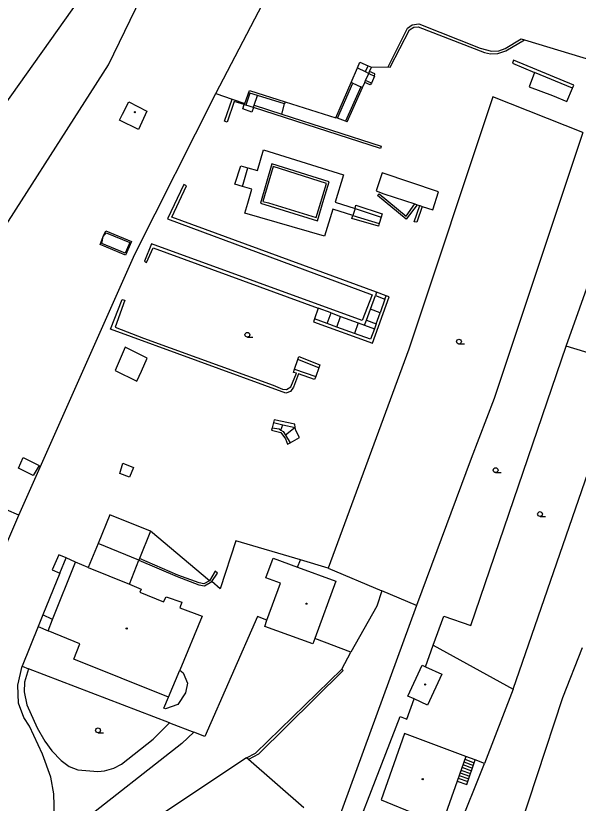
# Model space of a CAD drawing. Extents: x -595546 to -593986, y -1160845 to -1159202.
# Drawn here: x -594907.2 to -594818.9, y -1160703.2 to -1160579.5 of the extents above; entities that cross this region are included whole.
import ezdxf

# ---------------------------------------------------------------- set-up
doc = ezdxf.new("R2010")
doc.units = 0
for name, color, linetype in [('DOP - budovy nerozlisene - VP', 7, 'Continuous'), ('DOP - kresba z DSPS bez souradnic', 7, 'Continuous'), ('DOP - rozhrani ploch obecne', 7, 'Continuous'), ('Level 36', 7, 'Continuous'), ('Level 39', 7, 'Continuous'), ('TM - budovy zdene_ betonove - VP', 7, 'Continuous'), ('TM - letecke snimky - pomocna linie', 7, 'Continuous'), ('TM - plot drateny_ kovovy - VP', 7, 'Continuous'), ('TM - rozhrani ploch obecne - VP', 7, 'Continuous'), ('TM - schody - VP', 7, 'Continuous')]:
    doc.layers.add(name, color=color, linetype=linetype)

msp = doc.modelspace()

# ---------------------------------------------------------------- linework, layer by layer
at = {"layer": 'DOP - budovy nerozlisene - VP'}
for points in [[(-594890.45, -1160594.97), (-594889.45, -1160593.01)], [(-594889.45, -1160593.01), (-594886.63, -1160594.46)], [(-594886.63, -1160594.46), (-594887.94, -1160597.39)], [(-594890.92, -1160595.88), (-594890.45, -1160594.97)], [(-594887.94, -1160597.39), (-594890.92, -1160595.88)]]:
    msp.add_lwpolyline(points, dxfattribs=at)
at = {"layer": 'DOP - kresba z DSPS bez souradnic'}
for points in [[(-594848.42, -1160587.57), (-594845.4, -1160581.71)], [(-594845.4, -1160581.71), (-594844.71, -1160581.28)], [(-594844.71, -1160581.28), (-594844.02, -1160581.23)], [(-594844.02, -1160581.23), (-594833.62, -1160585.28)], [(-594830.23, -1160585.01), (-594827.29, -1160583.29)], [(-594833.62, -1160585.28), (-594832.63, -1160585.48)], [(-594832.63, -1160585.48), (-594831.51, -1160585.43)], [(-594831.51, -1160585.43), (-594830.23, -1160585.01)], [(-594829.04, -1160586.49), (-594829.21, -1160586.96)], [(-594829.21, -1160586.96), (-594825.76, -1160588.43)], [(-594819.56, -1160590.38), (-594829.04, -1160586.49)], [(-594853.57, -1160587.66), (-594852.34, -1160588.26)], [(-594851.89, -1160587.35), (-594852.34, -1160588.26)], [(-594852.34, -1160588.26), (-594851.78, -1160588.56)], [(-594851.78, -1160588.56), (-594851.64, -1160588.24)], [(-594851.64, -1160588.24), (-594851.35, -1160587.59)], [(-594850.8, -1160588.61), (-594851.64, -1160588.24)], [(-594848.72, -1160587.54), (-594848.42, -1160587.57)], [(-594852.29, -1160589.69), (-594851.78, -1160588.56)], [(-594851.78, -1160588.56), (-594850.86, -1160588.97)], [(-594850.86, -1160588.97), (-594851.37, -1160590.1)], [(-594850.86, -1160588.97), (-594850.8, -1160588.61)], [(-594825.76, -1160588.43), (-594826.59, -1160590.67)], [(-594819.76, -1160590.85), (-594825.76, -1160588.43)], [(-594856.68, -1160595.61), (-594854.26, -1160590.1)], [(-594853.05, -1160590.66), (-594855.45, -1160596.06)], [(-594855.17, -1160596.16), (-594852.76, -1160590.76)], [(-594854.26, -1160590.1), (-594854.56, -1160589.96)], [(-594854.26, -1160590.1), (-594853.05, -1160590.66)], [(-594852.76, -1160590.76), (-594853.05, -1160590.66)], [(-594852.76, -1160590.76), (-594852.41, -1160589.97)], [(-594852.41, -1160589.97), (-594852.29, -1160589.69)], [(-594851.54, -1160590.36), (-594852.41, -1160589.97)], [(-594851.37, -1160590.1), (-594852.29, -1160589.69)], [(-594851.37, -1160590.1), (-594851.54, -1160590.36)], [(-594826.59, -1160590.67), (-594822.89, -1160592.03)], [(-594820.64, -1160592.96), (-594819.76, -1160590.85)], [(-594819.76, -1160590.85), (-594819.56, -1160590.38)], [(-594870.45, -1160591.68), (-594871.08, -1160593.53)], [(-594869.27, -1160592.04), (-594870.45, -1160591.68)], [(-594869.78, -1160593.53), (-594869.27, -1160592.04)], [(-594865.01, -1160593.32), (-594869.27, -1160592.04)], [(-594822.89, -1160592.03), (-594820.64, -1160592.96)], [(-594874.43, -1160596.04), (-594873.24, -1160592.58)], [(-594872.94, -1160592.94), (-594874.04, -1160596.21)], [(-594871.36, -1160593.44), (-594872.94, -1160592.94)], [(-594865.43, -1160594.94), (-594865.01, -1160593.32)], [(-594864.93, -1160593), (-594865.01, -1160593.32)], [(-594871.56, -1160594.14), (-594871.36, -1160593.44)], [(-594870.16, -1160594.64), (-594871.56, -1160594.14)], [(-594871.08, -1160593.53), (-594871.36, -1160593.44)], [(-594869.91, -1160593.91), (-594871.08, -1160593.53)], [(-594869.91, -1160593.91), (-594870.16, -1160594.64)], [(-594869.91, -1160593.91), (-594869.78, -1160593.53)], [(-594849.91, -1160600.36), (-594869.91, -1160593.91)], [(-594869.78, -1160593.53), (-594865.43, -1160594.94)], [(-594865.43, -1160594.94), (-594849.84, -1160599.98)], [(-594856.68, -1160595.61), (-594856.94, -1160595.51)], [(-594855.45, -1160596.06), (-594856.68, -1160595.61)], [(-594874.04, -1160596.21), (-594874.43, -1160596.04)], [(-594855.17, -1160596.16), (-594855.45, -1160596.06)], [(-594869.28, -1160603.8), (-594868.34, -1160600.56)], [(-594868.34, -1160600.56), (-594855.77, -1160604.48)], [(-594849.84, -1160599.98), (-594849.91, -1160600.36)], [(-594872.81, -1160605.97), (-594871.9, -1160603.05)], [(-594871.9, -1160603.05), (-594870.79, -1160603.38)], [(-594866.98, -1160602.77), (-594868.8, -1160608.94)], [(-594866.78, -1160603.2), (-594868.4, -1160608.66)], [(-594858.02, -1160605.57), (-594866.98, -1160602.77)], [(-594858.42, -1160605.85), (-594866.78, -1160603.2)], [(-594871.64, -1160606.31), (-594870.79, -1160603.38)], [(-594870.79, -1160603.38), (-594869.28, -1160603.8)], [(-594855.77, -1160604.48), (-594857.08, -1160608.76)], [(-594849.65, -1160604.17), (-594850.6, -1160607.01)], [(-594840.8, -1160607.17), (-594849.65, -1160604.17)], [(-594858.84, -1160608.3), (-594858.02, -1160605.57)], [(-594880.85, -1160606), (-594883.4, -1160611.4)], [(-594882.72, -1160611.15), (-594880.43, -1160606.22)], [(-594880.43, -1160606.22), (-594880.85, -1160606)], [(-594871.64, -1160606.31), (-594872.81, -1160605.97)], [(-594870.13, -1160606.75), (-594871.64, -1160606.31)], [(-594870.77, -1160608.96), (-594870.13, -1160606.75)], [(-594860.03, -1160611.19), (-594858.42, -1160605.85)], [(-594850.6, -1160607.01), (-594849.41, -1160607.47)], [(-594850.39, -1160607.76), (-594850.14, -1160607.47)], [(-594845.89, -1160611.48), (-594850.39, -1160607.76)], [(-594850.14, -1160607.47), (-594845.91, -1160610.98)], [(-594849.41, -1160607.47), (-594844.56, -1160609.06)], [(-594841.69, -1160610), (-594840.8, -1160607.17)], [(-594871.23, -1160610.53), (-594870.77, -1160608.96)], [(-594868.8, -1160608.94), (-594859.82, -1160611.7)], [(-594868.4, -1160608.66), (-594867.53, -1160608.88)], [(-594867.53, -1160608.88), (-594860.03, -1160611.19)], [(-594859.82, -1160611.7), (-594858.84, -1160608.3)], [(-594857.08, -1160608.76), (-594853.94, -1160609.8)], [(-594853.94, -1160609.8), (-594853.79, -1160609.25)], [(-594853.79, -1160609.25), (-594849.68, -1160610.6)], [(-594845.91, -1160610.98), (-594844.56, -1160609.06)], [(-594844.18, -1160609.19), (-594845.89, -1160611.48)], [(-594844.64, -1160611.87), (-594843.77, -1160609.32)], [(-594844.56, -1160609.06), (-594844.18, -1160609.19)], [(-594844.18, -1160609.19), (-594843.77, -1160609.32)], [(-594843.77, -1160609.32), (-594843.39, -1160609.45)], [(-594858.73, -1160614.12), (-594871.23, -1160610.53)], [(-594857.44, -1160609.91), (-594858.73, -1160614.12)], [(-594854.27, -1160610.87), (-594857.44, -1160609.91)], [(-594853.94, -1160609.8), (-594854.27, -1160610.87)], [(-594853.94, -1160609.8), (-594849.85, -1160611.16)], [(-594849.68, -1160610.6), (-594849.85, -1160611.16)], [(-594843.39, -1160609.45), (-594844.24, -1160611.92)], [(-594843.39, -1160609.45), (-594841.69, -1160610)], [(-594883.4, -1160611.4), (-594851.25, -1160623.35)], [(-594850.56, -1160622.93), (-594882.72, -1160611.15)], [(-594854.42, -1160611.35), (-594854.27, -1160610.87)], [(-594850.27, -1160612.57), (-594854.42, -1160611.35)], [(-594854.27, -1160610.87), (-594850.14, -1160612.12)], [(-594849.85, -1160611.16), (-594850.14, -1160612.12)], [(-594844.24, -1160611.92), (-594844.64, -1160611.87)], [(-594850.14, -1160612.12), (-594850.27, -1160612.57)], [(-594893.95, -1160615.42), (-594893.5, -1160614.2)], [(-594893.72, -1160615.29), (-594893.5, -1160614.2)], [(-594893.5, -1160614.2), (-594893.07, -1160613.3)], [(-594893.5, -1160614.2), (-594893.01, -1160613.61)], [(-594893.07, -1160613.3), (-594889.07, -1160614.97)], [(-594893.01, -1160613.61), (-594889.32, -1160615.12)], [(-594889.99, -1160617.09), (-594893.95, -1160615.42)], [(-594890.03, -1160616.81), (-594893.72, -1160615.29)], [(-594889.32, -1160615.12), (-594890.03, -1160616.81)], [(-594889.07, -1160614.97), (-594889.99, -1160617.09)], [(-594885.93, -1160615.34), (-594887.03, -1160618.08)], [(-594852.79, -1160627.39), (-594885.93, -1160615.34)], [(-594886.69, -1160618.27), (-594885.64, -1160615.95)], [(-594885.64, -1160615.95), (-594859.73, -1160625.44)], [(-594887.03, -1160618.08), (-594886.69, -1160618.27)], [(-594850.56, -1160622.93), (-594850.73, -1160623.44)], [(-594849.05, -1160623.49), (-594850.56, -1160622.93)], [(-594892.33, -1160628.72), (-594890.51, -1160624.07)], [(-594890.08, -1160624.16), (-594891.64, -1160628.43)], [(-594890.51, -1160624.07), (-594890.08, -1160624.16)], [(-594851.25, -1160623.35), (-594852.79, -1160627.39)], [(-594851.52, -1160625.58), (-594850.73, -1160623.44)], [(-594851.19, -1160630.96), (-594848.58, -1160623.66)], [(-594850.73, -1160623.44), (-594849.24, -1160624.04)], [(-594849.24, -1160624.04), (-594850, -1160626.16)], [(-594849.24, -1160624.04), (-594849.05, -1160623.49)], [(-594848.58, -1160623.66), (-594849.05, -1160623.49)], [(-594859.73, -1160625.44), (-594860.32, -1160627.13)], [(-594857.7, -1160626.18), (-594859.73, -1160625.44)], [(-594858.31, -1160627.86), (-594857.7, -1160626.18)], [(-594857.7, -1160626.18), (-594856.21, -1160626.73)], [(-594856.81, -1160628.4), (-594856.21, -1160626.73)], [(-594856.21, -1160626.73), (-594853.44, -1160627.74)], [(-594852.16, -1160627.32), (-594851.52, -1160625.58)], [(-594850, -1160626.16), (-594851.52, -1160625.58)], [(-594850.61, -1160627.88), (-594850, -1160626.16)], [(-594860.32, -1160627.13), (-594860.48, -1160627.6)], [(-594860.48, -1160627.6), (-594851.19, -1160630.96)], [(-594858.31, -1160627.86), (-594860.32, -1160627.13)], [(-594856.81, -1160628.4), (-594858.31, -1160627.86)], [(-594853.44, -1160627.74), (-594854.04, -1160629.4)], [(-594853.44, -1160627.74), (-594852.46, -1160628.1)], [(-594852.46, -1160628.1), (-594852.16, -1160627.32)], [(-594852.16, -1160627.32), (-594850.61, -1160627.88)], [(-594850.61, -1160627.88), (-594850.9, -1160628.68)], [(-594864.83, -1160638.79), (-594892.33, -1160628.72)], [(-594891.64, -1160628.43), (-594887.18, -1160630.18)], [(-594854.04, -1160629.4), (-594856.81, -1160628.4)], [(-594852.46, -1160628.1), (-594850.9, -1160628.68)], [(-594850.9, -1160628.68), (-594851.49, -1160630.32)], [(-594887.18, -1160630.18), (-594866.82, -1160637.52)], [(-594851.49, -1160630.32), (-594854.04, -1160629.4)], [(-594890.07, -1160631.58), (-594891.63, -1160635.21)], [(-594886.61, -1160633.29), (-594890.07, -1160631.58)], [(-594887.5, -1160635.32), (-594886.61, -1160633.29)], [(-594863.43, -1160635.01), (-594862.91, -1160633.49)], [(-594862.91, -1160633.49), (-594862.75, -1160633.01)], [(-594859.64, -1160634.83), (-594862.91, -1160633.49)], [(-594862.75, -1160633.01), (-594859.46, -1160634.36)], [(-594891.63, -1160635.21), (-594888.21, -1160636.92)], [(-594888.21, -1160636.92), (-594887.5, -1160635.32)], [(-594863.61, -1160635.53), (-594863.43, -1160635.01)], [(-594863.43, -1160635.01), (-594860.12, -1160636.16)], [(-594859.64, -1160634.83), (-594860.12, -1160636.16)], [(-594859.46, -1160634.36), (-594859.64, -1160634.83)], [(-594864.01, -1160637.78), (-594863.14, -1160635.67)], [(-594863.14, -1160635.67), (-594863.61, -1160635.53)], [(-594862.81, -1160635.76), (-594863.58, -1160637.88)], [(-594860.31, -1160636.67), (-594862.81, -1160635.76)], [(-594860.12, -1160636.16), (-594860.31, -1160636.67)], [(-594866.82, -1160637.52), (-594865.31, -1160638.16)], [(-594864.71, -1160638.22), (-594864.01, -1160637.78)], [(-594863.58, -1160637.88), (-594864.07, -1160638.52)], [(-594865.31, -1160638.16), (-594864.71, -1160638.22)], [(-594864.07, -1160638.52), (-594864.83, -1160638.79)], [(-594866.76, -1160643.42), (-594866.95, -1160644.22)], [(-594866.65, -1160642.99), (-594866.76, -1160643.42)], [(-594866.76, -1160643.42), (-594865.28, -1160643.75)], [(-594863.4, -1160643.69), (-594866.65, -1160642.99)], [(-594865.57, -1160644.61), (-594865.28, -1160643.75)], [(-594865.28, -1160643.75), (-594863.32, -1160644.19)], [(-594863.32, -1160644.19), (-594863.4, -1160643.69)], [(-594866.95, -1160644.22), (-594867.05, -1160644.61)], [(-594867.05, -1160644.61), (-594865.58, -1160644.99)], [(-594866.95, -1160644.22), (-594865.88, -1160644.42)], [(-594865.88, -1160644.42), (-594865.57, -1160644.61)], [(-594865.58, -1160644.99), (-594864.85, -1160645.98)], [(-594865.57, -1160644.61), (-594865.2, -1160644.83)], [(-594865.2, -1160644.83), (-594864.85, -1160645.41)], [(-594863.32, -1160644.19), (-594864.85, -1160645.41)], [(-594863.26, -1160644.65), (-594863.32, -1160644.19)], [(-594862.68, -1160645.76), (-594863.26, -1160644.65)], [(-594864.85, -1160645.41), (-594864.14, -1160646.58)], [(-594864.85, -1160645.98), (-594864.53, -1160646.8)], [(-594864.14, -1160646.58), (-594862.68, -1160645.76)], [(-594864.53, -1160646.8), (-594864.14, -1160646.58)], [(-594906.8, -1160650.58), (-594906.06, -1160648.92)], [(-594906.06, -1160648.92), (-594903.56, -1160650.14)], [(-594903.56, -1160650.14), (-594904.5, -1160651.76)], [(-594890.9, -1160651.41), (-594890.42, -1160649.79)], [(-594890.42, -1160649.79), (-594888.75, -1160650.47)], [(-594904.5, -1160651.76), (-594906.8, -1160650.58)], [(-594889.34, -1160652), (-594890.9, -1160651.41)], [(-594888.75, -1160650.47), (-594889.34, -1160652)]]:
    msp.add_lwpolyline(points, dxfattribs=at)
at = {"layer": 'DOP - rozhrani ploch obecne'}
for points in [[(-594912.75, -1160598.76), (-594880.33, -1160553.04)], [(-594875.79, -1160591.7), (-594860.53, -1160562.36)], [(-594892.64, -1160587.21), (-594883.26, -1160567.72)], [(-594845.67, -1160581.44), (-594844.96, -1160580.92)], [(-594844.96, -1160580.92), (-594843.93, -1160580.78)], [(-594843.93, -1160580.78), (-594834.27, -1160584.56)], [(-594848.72, -1160587.54), (-594845.67, -1160581.44)], [(-594830.33, -1160584.62), (-594827.86, -1160583.12)], [(-594827.86, -1160583.12), (-594827.29, -1160583.29)], [(-594827.29, -1160583.29), (-594814.71, -1160587.12)], [(-594834.27, -1160584.56), (-594832.5, -1160585.07)], [(-594831.34, -1160585.01), (-594830.33, -1160584.62)], [(-594832.5, -1160585.07), (-594831.34, -1160585.01)], [(-594853.57, -1160587.66), (-594853.18, -1160586.76)], [(-594853.18, -1160586.76), (-594851.89, -1160587.35)], [(-594913.83, -1160620.21), (-594892.64, -1160587.21)], [(-594854.56, -1160589.96), (-594853.57, -1160587.66)], [(-594851.89, -1160587.35), (-594851.35, -1160587.59)], [(-594851.35, -1160587.59), (-594848.72, -1160587.54)], [(-594856.94, -1160595.51), (-594854.56, -1160589.96)], [(-594888.53, -1160616.98), (-594875.79, -1160591.7)], [(-594875.79, -1160591.7), (-594873.24, -1160592.58)], [(-594871.23, -1160593.26), (-594870.54, -1160591.22)], [(-594870.54, -1160591.22), (-594864.93, -1160593)], [(-594873.24, -1160592.58), (-594871.23, -1160593.26)], [(-594864.93, -1160593), (-594856.94, -1160595.51)], [(-594832.31, -1160592.25), (-594845.49, -1160631.87)], [(-594818.13, -1160597.83), (-594832.31, -1160592.25)], [(-594818.13, -1160597.83), (-594832.08, -1160639.65)], [(-594820.75, -1160631.43), (-594814.59, -1160614.08)], [(-594906.77, -1160657.98), (-594888.53, -1160616.98)], [(-594835.77, -1160675.32), (-594820.75, -1160631.43)], [(-594811.44, -1160634.26), (-594820.75, -1160631.43)], [(-594845.49, -1160631.87), (-594858.17, -1160666.28)], [(-594829.09, -1160685.31), (-594811.44, -1160634.26)], [(-594832.08, -1160639.65), (-594835.69, -1160649.08)], [(-594835.69, -1160649.08), (-594844.29, -1160672.18)], [(-594906.77, -1160657.98), (-594908.69, -1160657.12)], [(-594910.25, -1160666.02), (-594906.77, -1160657.98)]]:
    msp.add_lwpolyline(points, dxfattribs=at)
at = {"layer": 'Level 36'}
for p, q in [((-594870.85, -1160630), (-594869.98, -1160630)), ((-594837.61, -1160631.07), (-594836.73, -1160631.07)), ((-594831.85, -1160651.27), (-594830.98, -1160651.27)), ((-594824.87, -1160658.16), (-594824, -1160658.16)), ((-594894.31, -1160692.16), (-594893.43, -1160692.16))]:
    msp.add_line(p, q, dxfattribs=at)
for centre in [(-594870.85, -1160629.62), (-594837.61, -1160630.7), (-594831.85, -1160650.9), (-594824.87, -1160657.79), (-594894.31, -1160691.78)]:
    msp.add_circle(centre, 0.375, dxfattribs=at)
at = {"layer": 'Level 39'}
for centre, radius in [((-594888.53, -1160594.65), 0.09), ((-594888.53, -1160594.65), 0.0398), ((-594861.56, -1160671.88), 0.09), ((-594861.56, -1160671.88), 0.0398), ((-594889.8, -1160675.78), 0.09), ((-594889.8, -1160675.78), 0.0398), ((-594842.92, -1160684.57), 0.09), ((-594842.92, -1160684.57), 0.0398), ((-594843.31, -1160699.44), 0.09), ((-594843.31, -1160699.44), 0.0398)]:
    msp.add_circle(centre, radius, dxfattribs=at)
at = {"layer": 'TM - budovy zdene_ betonove - VP'}
for points in [[(-594901.44, -1160674.34), (-594897.83, -1160665.33)], [(-594895.84, -1160666.2), (-594897.83, -1160665.33)], [(-594895.84, -1160666.2), (-594889.34, -1160668.83)], [(-594889.34, -1160668.83), (-594887.52, -1160669.57)], [(-594887.52, -1160669.57), (-594887.75, -1160670.08)], [(-594887.75, -1160670.08), (-594884.05, -1160671.57)], [(-594884.05, -1160671.57), (-594883.63, -1160670.79)], [(-594883.63, -1160670.79), (-594881.17, -1160671.66)], [(-594881.17, -1160671.66), (-594881.44, -1160672.52)], [(-594881.44, -1160672.52), (-594877.96, -1160673.82)], [(-594902.15, -1160676.12), (-594901.44, -1160674.34)], [(-594877.96, -1160673.82), (-594881.46, -1160682.32)], [(-594897.16, -1160678.21), (-594902.15, -1160676.12)], [(-594898.1, -1160680.59), (-594897.16, -1160678.21)], [(-594883.22, -1160686.56), (-594898.1, -1160680.59)], [(-594881.46, -1160682.32), (-594880.92, -1160682.76)], [(-594880.92, -1160682.76), (-594880.25, -1160684.34)], [(-594880.25, -1160684.34), (-594880.56, -1160685.87)], [(-594880.56, -1160685.87), (-594881.76, -1160687.7)], [(-594883.95, -1160688.32), (-594883.22, -1160686.56)], [(-594883.71, -1160688.38), (-594883.95, -1160688.32)], [(-594881.76, -1160687.7), (-594883.71, -1160688.38)], [(-594846.15, -1160692.25), (-594849.83, -1160702.7)], [(-594836.55, -1160695.87), (-594846.15, -1160692.25)], [(-594836.55, -1160695.87), (-594837.89, -1160699.74)], [(-594837.89, -1160699.74), (-594840.29, -1160706.58)], [(-594849.83, -1160702.7), (-594844.23, -1160704.98)]]:
    msp.add_lwpolyline(points, dxfattribs=at)
at = {"layer": 'TM - letecke snimky - pomocna linie'}
for points in [[(-594887.88, -1160665.04), (-594894.28, -1160662.42)], [(-594867.77, -1160674.48), (-594865.64, -1160668.66), (-594867.93, -1160667.83), (-594866.81, -1160664.75), (-594862.97, -1160666.15)], [(-594862.97, -1160666.15), (-594862.5, -1160665)], [(-594862.97, -1160666.15), (-594856.97, -1160668.35)], [(-594856.97, -1160668.35), (-594860.25, -1160677.34)], [(-594860.25, -1160677.34), (-594860.57, -1160678.21), (-594868.12, -1160675.45), (-594867.77, -1160674.48)], [(-594844.66, -1160686.83), (-594845.63, -1160686.39), (-594843.38, -1160681.54), (-594842.86, -1160681.78)], [(-594842.86, -1160681.78), (-594840.31, -1160682.96)], [(-594840.31, -1160682.96), (-594842.55, -1160687.81), (-594844.66, -1160686.83)]]:
    msp.add_lwpolyline(points, dxfattribs=at)
at = {"layer": 'TM - plot drateny_ kovovy - VP'}
for points in [[(-594821.29, -1160686.64), (-594818.22, -1160678.76)], [(-594829.36, -1160711.13), (-594821.29, -1160686.64)]]:
    msp.add_lwpolyline(points, dxfattribs=at)
at = {"layer": 'TM - rozhrani ploch obecne - VP'}
for points in [[(-594892.44, -1160657.94), (-594894.28, -1160662.42)], [(-594886.09, -1160660.46), (-594892.44, -1160657.94)], [(-594886.09, -1160660.46), (-594887.77, -1160664.77)], [(-594876.82, -1160668.29), (-594886.09, -1160660.46)], [(-594894.28, -1160662.42), (-594895.84, -1160666.2)], [(-594872.65, -1160662.01), (-594875.1, -1160669.56)], [(-594862.5, -1160665), (-594872.65, -1160662.01)], [(-594900.48, -1160664.18), (-594901.52, -1160666.55)], [(-594899.34, -1160664.68), (-594900.48, -1160664.18)], [(-594900.31, -1160667.1), (-594899.34, -1160664.68)], [(-594897.83, -1160665.33), (-594899.34, -1160664.68)], [(-594889.34, -1160668.83), (-594887.88, -1160665.04)], [(-594887.77, -1160664.77), (-594887.88, -1160665.04)], [(-594887.88, -1160665.04), (-594881.89, -1160667.63), (-594878.5, -1160668.91), (-594877.6, -1160669.08), (-594876.43, -1160668.38)], [(-594876.82, -1160668.29), (-594877.7, -1160668.78), (-594878.44, -1160668.61), (-594881.75, -1160667.4), (-594887.77, -1160664.77)], [(-594858.17, -1160666.28), (-594862.5, -1160665)], [(-594858.17, -1160666.28), (-594849.74, -1160669.86)], [(-594900.31, -1160667.1), (-594902.96, -1160673.65)], [(-594901.52, -1160666.55), (-594900.31, -1160667.1)], [(-594875.9, -1160666.76), (-594876.82, -1160668.29)], [(-594876.43, -1160668.38), (-594875.53, -1160667.07)], [(-594875.53, -1160667.07), (-594875.9, -1160666.76)], [(-594875.1, -1160669.56), (-594876.43, -1160668.38)], [(-594849.74, -1160669.86), (-594850.49, -1160672.29)], [(-594844.29, -1160672.18), (-594849.74, -1160669.86)], [(-594844.29, -1160672.18), (-594866.22, -1160732.25)], [(-594850.49, -1160672.29), (-594854.58, -1160679.5)], [(-594902.96, -1160673.65), (-594903.7, -1160675.47)], [(-594901.44, -1160674.34), (-594902.96, -1160673.65)], [(-594869.27, -1160673.91), (-594877.52, -1160692.76)], [(-594867.77, -1160674.48), (-594869.27, -1160673.91)], [(-594841.64, -1160678.38), (-594840.01, -1160673.83)], [(-594840.01, -1160673.83), (-594835.77, -1160675.32)], [(-594903.7, -1160675.47), (-594906.23, -1160681.72)], [(-594903.7, -1160675.47), (-594902.15, -1160676.12)], [(-594854.58, -1160679.5), (-594860.25, -1160677.34)], [(-594842.86, -1160681.78), (-594841.64, -1160678.38)], [(-594841.64, -1160678.38), (-594829.09, -1160685.31)], [(-594856.02, -1160682.14), (-594854.58, -1160679.5)], [(-594906.91, -1160684.69), (-594906.23, -1160681.72)], [(-594906.23, -1160681.72), (-594905.25, -1160682.1)], [(-594905.25, -1160682.1), (-594905.85, -1160684.22)], [(-594883.07, -1160690.62), (-594905.25, -1160682.1)], [(-594883.22, -1160686.56), (-594881.46, -1160682.32)], [(-594856.02, -1160682.14), (-594855.8, -1160682.39), (-594869.08, -1160695.51), (-594870.68, -1160696.37)], [(-594869.56, -1160695.34), (-594856.02, -1160682.14)], [(-594906.79, -1160687.5), (-594906.91, -1160684.69)], [(-594905.85, -1160684.22), (-594905.91, -1160685.73)], [(-594905.91, -1160685.73), (-594905.5, -1160687.75)], [(-594829.09, -1160685.31), (-594833.62, -1160696.97)], [(-594845.8, -1160690.01), (-594844.66, -1160686.83)], [(-594905.96, -1160689.76), (-594906.79, -1160687.5)], [(-594905.5, -1160687.75), (-594903.85, -1160691.41)], [(-594905.1, -1160691.14), (-594905.96, -1160689.76)], [(-594857.48, -1160717.05), (-594846.87, -1160689.6)], [(-594846.87, -1160689.6), (-594845.8, -1160690.01)], [(-594885.65, -1160693.14), (-594883.07, -1160690.62)], [(-594883.07, -1160690.62), (-594879.27, -1160692.09)], [(-594903.03, -1160695.54), (-594905.1, -1160691.14)], [(-594903.85, -1160691.41), (-594902.68, -1160693.47)], [(-594879.27, -1160692.09), (-594881.13, -1160693.84)], [(-594877.52, -1160692.76), (-594879.27, -1160692.09)], [(-594902.68, -1160693.47), (-594901.56, -1160695.01)], [(-594890.61, -1160697.1), (-594885.65, -1160693.14)], [(-594881.13, -1160693.84), (-594897.45, -1160706.61)], [(-594901.74, -1160699.15), (-594903.03, -1160695.54)], [(-594901.56, -1160695.01), (-594900.09, -1160696.51)], [(-594871, -1160696.09), (-594869.56, -1160695.34)], [(-594835.05, -1160696.43), (-594836.55, -1160695.87)], [(-594900.09, -1160696.51), (-594898.85, -1160697.44)], [(-594891.81, -1160697.73), (-594890.61, -1160697.1)], [(-594871, -1160696.09), (-594884.89, -1160705.35)], [(-594870.68, -1160696.37), (-594871, -1160696.09)], [(-594862, -1160703.97), (-594870.68, -1160696.37)], [(-594837.89, -1160699.74), (-594836.38, -1160700.27), (-594835.05, -1160696.43)], [(-594837.85, -1160707.58), (-594833.62, -1160696.97)], [(-594833.62, -1160696.97), (-594835.05, -1160696.43)], [(-594898.85, -1160697.44), (-594897.49, -1160698.01)], [(-594897.49, -1160698.01), (-594894.35, -1160698.26)], [(-594894.35, -1160698.26), (-594893.28, -1160698.15)], [(-594893.28, -1160698.15), (-594891.81, -1160697.73)], [(-594901.23, -1160701.78), (-594901.74, -1160699.15)], [(-594901.15, -1160705.45), (-594901.23, -1160701.78)]]:
    msp.add_lwpolyline(points, dxfattribs=at)
at = {"layer": 'TM - schody - VP'}
for points in [[(-594837, -1160697.16), (-594835.49, -1160697.71)], [(-594836.85, -1160696.73), (-594835.35, -1160697.28)], [(-594836.7, -1160696.3), (-594835.2, -1160696.86)], [(-594837.44, -1160698.45), (-594835.94, -1160698.99)], [(-594837.3, -1160698.02), (-594835.79, -1160698.56)], [(-594837.15, -1160697.59), (-594835.64, -1160698.14)], [(-594837.74, -1160699.31), (-594836.23, -1160699.84)], [(-594837.59, -1160698.88), (-594836.08, -1160699.42)]]:
    msp.add_lwpolyline(points, dxfattribs=at)

doc.saveas('drawing.dxf')
